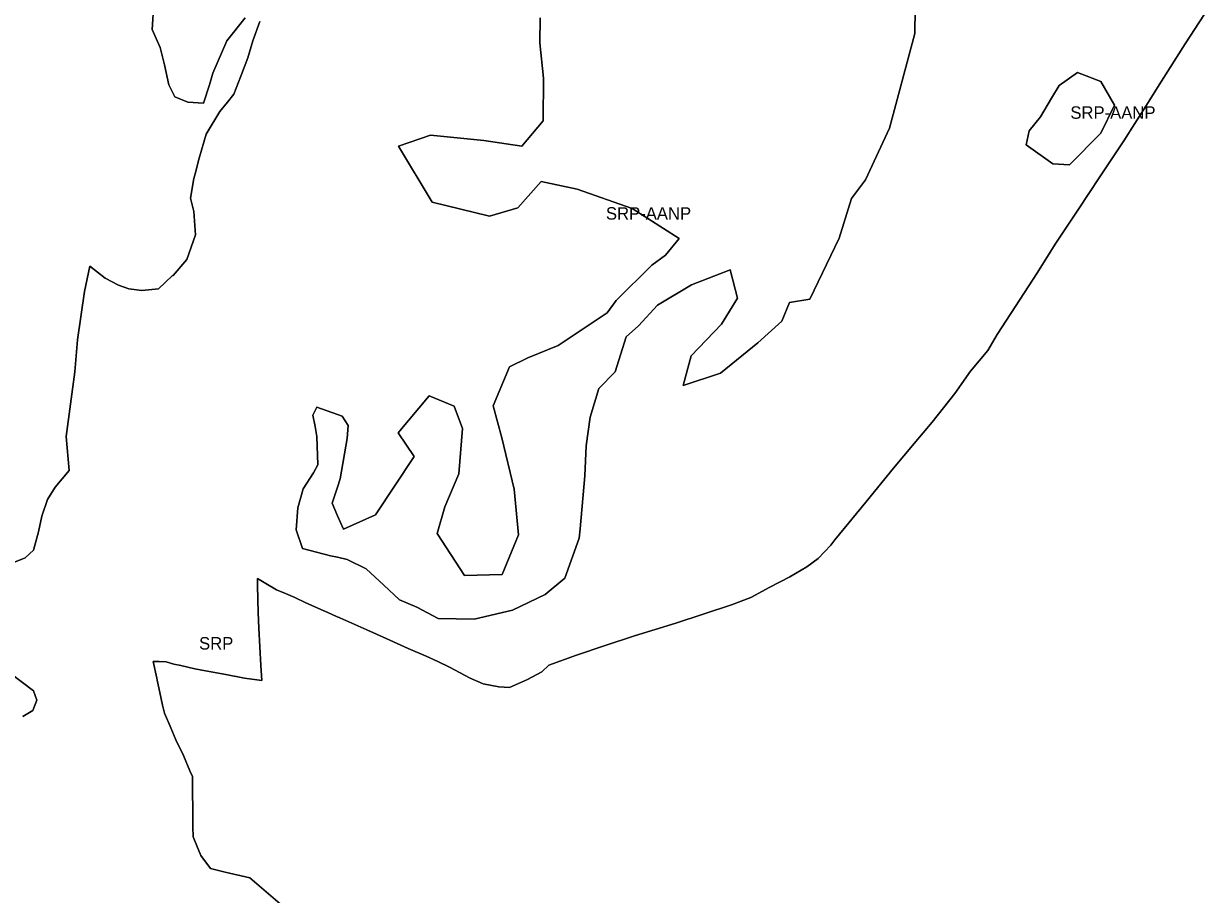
# Model space of a CAD drawing. Extents: x 598968 to 613553, y 4409678 to 4430833.
# Drawn here: x 602596 to 603733, y 4420661 to 4421500 of the extents above; entities that cross this region are included whole.
import ezdxf

# ---------------------------------------------------------------- set-up
doc = ezdxf.new("R2010")
doc.units = 0
doc.layers.add('Sòl Rústic Protegit', color=7, linetype='Continuous')
doc.layers.add('Sòl Rústic Protegit - Alt Nivell de Protecció', color=7, linetype='Continuous')

msp = doc.modelspace()

# ---------------------------------------------------------------- linework, layer by layer
at = {"layer": 'Sòl Rústic Protegit'}
for points in [[(603455.0551, 4421537.5098), (603454.1801, 4421490.0098), (603430.0551, 4421399.0098), (603406.8678, 4421349.0098), (603393.2428, 4421331.0098), (603381.3051, 4421293.0098), (603353.2428, 4421234.0098), (603333.4928, 4421231.0098), (603326.2428, 4421213.0098), (603303.1178, 4421192.0098), (603267.3051, 4421163.0098), (603231.1801, 4421151.0098), (603238.8051, 4421179.5098), (603268.1801, 4421210.0098), (603283.5551, 4421235.0098), (603276.5551, 4421262.5098), (603239.1801, 4421248.0098), (603206.4301, 4421228.5098), (603188.3051, 4421208.5098), (603176.4301, 4421198.0098), (603165.6801, 4421164.0098), (603150.0551, 4421148.0098), (603141.7428, 4421120.5098), (603137.8678, 4421093.0098), (603136.6178, 4421064.0098), (603132.0551, 4421013.0098), (603130.9301, 4421004.0098), (603117.1178, 4420965.5098), (603098.3051, 4420949.5098), (603066.6801, 4420934.5098), (603029.8051, 4420926.0098), (602995.3051, 4420926.5098), (602974.6178, 4420937.5098), (602957.8678, 4420944.5098), (602942.8051, 4420958.5098), (602925.8678, 4420974.5098), (602907.7428, 4420983.5098), (602898.3051, 4420985.5098), (602891.6801, 4420987.0098), (602864.6801, 4420994.0098), (602858.5551, 4421012.0098), (602859.9928, 4421033.0098), (602865.3051, 4421051.5098), (602875.1801, 4421067.0098), (602879.4928, 4421074.5098), (602878.2428, 4421102.0098), (602876.7428, 4421111.5098), (602874.5551, 4421122.5098), (602878.3051, 4421130.0098), (602898.3051, 4421123.0098), (602902.7428, 4421121.5098), (602908.6801, 4421112.5098), (602907.6801, 4421100.0098), (602900.8678, 4421061.0098), (602898.3051, 4421053.0098), (602893.1178, 4421037.5098), (602898.3051, 4421025.5098), (602903.9301, 4421012.5098), (602934.9301, 4421026.5098), (602971.9928, 4421082.5098), (602956.7428, 4421105.5098), (602986.6178, 4421141.0098), (603010.4928, 4421131.0098), (603018.6801, 4421109.5098), (603015.1801, 4421066.0098), (603001.8051, 4421034.0098), (602994.1178, 4421008.5098), (603020.5551, 4420968.0098), (603056.9928, 4420969.0098), (603072.7428, 4421007.0098), (603068.5551, 4421051.0098), (603056.5551, 4421100.5098), (603048.1801, 4421131.5098), (603063.9301, 4421169.0098), (603081.6801, 4421177.5098), (603110.8051, 4421189.5098), (603157.9928, 4421221.0098), (603166.6801, 4421233.0098), (603201.0551, 4421267.0098), (603214.2428, 4421276.5098), (603227.3051, 4421292.5098), (603181.9301, 4421321.5098), (603129.1178, 4421340.0098), (603094.4301, 4421347.5098), (603071.9928, 4421322.0098), (603044.6801, 4421314.0098), (602989.4301, 4421327.5098), (602956.9301, 4421381.5098), (602987.9928, 4421392.0098), (603039.2428, 4421387.0098), (603075.8051, 4421381.5098), (603096.3051, 4421406.0098), (603096.6801, 4421447.0098), (603093.3051, 4421481.0098), (603093.4301, 4421505.0098)], [(602721.4928, 4421519.0102), (602719.8051, 4421494.0102), (602727.3675, 4421476.5102), (602731.555, 4421460.0102), (602735.7425, 4421440.5102), (602741.5551, 4421429.0102), (602754.1178, 4421424.0102), (602769.1801, 4421423.0102), (602775.0551, 4421440.5102), (602778.3678, 4421452.0102), (602791.7425, 4421483.0102), (602809.3678, 4421505.0102)], [(603733.1728, 4421508.6964), (603714.6099, 4421480.1962), (603691.7346, 4421444.1962), (603676.8593, 4421420.1962), (603655.609, 4421386.696), (603627.9212, 4421345.196), (603626.2336, 4421342.696), (603607.2957, 4421314.196), (603589.608, 4421287.196), (603572.3577, 4421259.6958), (603546.6697, 4421220.1958), (603533.5446, 4421200.1958), (603524.607, 4421184.6958), (603508.0441, 4421164.6956), (603492.8564, 4421143.1956), (603470.8561, 4421115.6956), (603453.6684, 4421095.1956), (603433.9179, 4421071.1954), (603407.2302, 4421038.6954), (603377.4172, 4421002.1954), (603373.4796, 4420997.1954), (603361.2919, 4420984.1954), (603350.3543, 4420976.1952), (603333.7916, 4420966.6952), (603314.5413, 4420956.6952), (603296.3536, 4420946.6952), (603277.8533, 4420939.6952), (603224.1653, 4420922.195), (603184.2274, 4420909.695), (603155.102, 4420900.195), (603128.3517, 4420891.195), (603101.664, 4420881.6948), (603095.0388, 4420875.1948), (603081.1635, 4420867.6948), (603063.7884, 4420860.1948), (603053.7258, 4420860.6948), (603038.5381, 4420863.6948), (603026.1005, 4420869.1948), (603006.2254, 4420879.6948), (602994.8504, 4420885.1948), (602983.5378, 4420890.1948), (602966.3499, 4420897.6946), (602945.0374, 4420907.1946), (602926.6622, 4420915.6946), (602900.6619, 4420927.1946), (602899.7289, 4420927.5338), (602897.9119, 4420928.1946), (602888.9518, 4420932.1586), (602884.3494, 4420934.1946), (602867.8492, 4420941.6946), (602857.2866, 4420946.6946), (602848.2239, 4420950.6946), (602839.5363, 4420954.1946), (602829.2238, 4420960.1946), (602821.2238, 4420965.1946), (602821.2238, 4420958.6946), (602821.4738, 4420944.6946), (602821.7862, 4420932.1946), (602822.4112, 4420917.1946), (602823.5359, 4420899.1944), (602824.5986, 4420881.1944), (602825.4733, 4420866.6944), (602808.7858, 4420869.1944), (602790.7856, 4420872.6944), (602771.1603, 4420876.1944), (602760.9103, 4420878.1944), (602747.2852, 4420881.1944), (602740.6602, 4420882.6944), (602733.4099, 4420884.6944), (602726.5349, 4420885.1944), (602720.8473, 4420885.1944), (602724.1599, 4420869.1944), (602724.5349, 4420867.1944), (602727.0973, 4420855.1944), (602729.8473, 4420843.1944), (602731.7223, 4420835.1944), (602737.6597, 4420821.1944), (602742.5973, 4420809.6942), (602749.8473, 4420794.6942), (602756.2223, 4420779.6942), (602758.6599, 4420774.1942), (602758.7847, 4420761.6942), (602758.9722, 4420740.1942), (602759.0972, 4420725.6942), (602759.1597, 4420716.1942), (602762.7222, 4420707.6942), (602766.5347, 4420698.1942), (602775.8472, 4420685.6942), (602775.8922, 4420685.683), (602789.9723, 4420682.1942), (602813.7226, 4420676.6942), (602854.4103, 4420642.1942)], [(602854.4103, 4420642.1942), (602813.7226, 4420676.6942), (602789.9723, 4420682.1942), (602775.8922, 4420685.683), (602775.8472, 4420685.6942), (602766.5347, 4420698.1942), (602762.7222, 4420707.6942), (602759.1597, 4420716.1942), (602759.0972, 4420725.6942), (602758.9722, 4420740.1942), (602758.7847, 4420761.6942), (602758.6599, 4420774.1942), (602756.2223, 4420779.6942), (602749.8473, 4420794.6942), (602742.5973, 4420809.6942), (602737.6597, 4420821.1944), (602731.7223, 4420835.1944), (602729.8473, 4420843.1944), (602727.0973, 4420855.1944), (602724.5349, 4420867.1944), (602724.1599, 4420869.1944), (602720.8473, 4420885.1944), (602726.5349, 4420885.1944), (602733.4099, 4420884.6944), (602740.6602, 4420882.6944), (602747.2852, 4420881.1944), (602760.9103, 4420878.1944), (602771.1603, 4420876.1944), (602790.7856, 4420872.6944), (602808.7858, 4420869.1944), (602825.4733, 4420866.6944), (602824.5986, 4420881.1944), (602823.5359, 4420899.1944), (602822.4112, 4420917.1946), (602821.7862, 4420932.1946), (602821.4738, 4420944.6946), (602821.2238, 4420958.6946), (602821.2238, 4420965.1946), (602829.2238, 4420960.1946), (602839.5363, 4420954.1946), (602848.2239, 4420950.6946), (602857.2866, 4420946.6946), (602867.8492, 4420941.6946), (602884.3494, 4420934.1946), (602888.9518, 4420932.1586), (602897.9119, 4420928.1946), (602899.7289, 4420927.5338), (602900.6619, 4420927.1946), (602926.6622, 4420915.6946), (602945.0374, 4420907.1946), (602966.3499, 4420897.6946), (602983.5378, 4420890.1948), (602994.8504, 4420885.1948), (603006.2254, 4420879.6948), (603026.1005, 4420869.1948), (603038.5381, 4420863.6948), (603053.7258, 4420860.6948), (603063.7884, 4420860.1948), (603081.1635, 4420867.6948), (603095.0388, 4420875.1948), (603101.664, 4420881.6948), (603128.3517, 4420891.195), (603155.102, 4420900.195), (603184.2274, 4420909.695), (603224.1653, 4420922.195), (603277.8533, 4420939.6952), (603296.3536, 4420946.6952), (603314.5413, 4420956.6952), (603333.7916, 4420966.6952), (603350.3543, 4420976.1952), (603361.2919, 4420984.1954), (603373.4796, 4420997.1954), (603377.4172, 4421002.1954), (603407.2302, 4421038.6954), (603433.9179, 4421071.1954), (603453.6684, 4421095.1956), (603470.8561, 4421115.6956), (603492.8564, 4421143.1956), (603508.0441, 4421164.6956), (603524.607, 4421184.6958), (603533.5446, 4421200.1958), (603546.6697, 4421220.1958), (603572.3577, 4421259.6958), (603589.608, 4421287.196), (603607.2957, 4421314.196), (603626.2336, 4421342.696), (603627.9212, 4421345.196), (603655.609, 4421386.696), (603676.8593, 4421420.1962), (603691.7346, 4421444.1962), (603714.6099, 4421480.1962), (603733.1728, 4421508.6964)], [(602823.555, 4421501.5102), (602816.8675, 4421483.0102), (602811.8678, 4421466.5102), (602805.2428, 4421449.0102), (602798.4928, 4421431.5102), (602792.4928, 4421424.0102), (602785.1175, 4421415.0102), (602771.7425, 4421393.0102), (602765.0551, 4421370.0102), (602761.1178, 4421355.0102), (602759.9928, 4421350.5102), (602756.6801, 4421331.5102), (602759.9928, 4421318.5102), (602761.68, 4421296.0102), (602753.305, 4421272.5102), (602739.93, 4421257.0102), (602739.1801, 4421256.5102), (602725.7428, 4421244.0102), (602709.8051, 4421242.5102), (602697.2428, 4421244.0102), (602687.2428, 4421247.5102), (602674.6801, 4421254.5102), (602659.6178, 4421266.0102), (602654.6175, 4421241.5102), (602647.9301, 4421195.0102), (602645.4301, 4421164.0102), (602637.0551, 4421102.0102), (602639.93, 4421069.0102), (602626.4301, 4421053.0102), (602618.9925, 4421041.0102), (602613.6178, 4421025.0102), (602610.2425, 4421010.0102), (602605.4928, 4420992.5102), (602597.3678, 4420985.0102), (602583.8678, 4420979.5102)], [(602583.1178, 4420874.0102), (602605.4301, 4420857.0102), (602608.805, 4420848.0102), (602604.7428, 4420838.0102), (602595.2425, 4420832.0102)]]:
    msp.add_lwpolyline(points, dxfattribs=at)
msp.add_lwpolyline([(603633.3236, 4421393.8982), (603603.3236, 4421363.3984), (603587.3236, 4421364.3982), (603561.3861, 4421382.8982), (603564.2611, 4421396.3982), (603575.4486, 4421409.8982), (603585.8861, 4421427.8982), (603593.3236, 4421439.8982), (603610.8861, 4421452.3982), (603633.4486, 4421443.8982), (603646.7611, 4421420.8982)], close=True, dxfattribs=at)
at = {"layer": 'Sòl Rústic Protegit - Alt Nivell de Protecció'}
for points in [[(603093.4301, 4421505.0098), (603093.3051, 4421481.0098), (603096.6801, 4421447.0098), (603096.3051, 4421406.0098), (603075.8051, 4421381.5098), (603039.2428, 4421387.0098), (602987.9928, 4421392.0098), (602956.9301, 4421381.5098), (602989.4301, 4421327.5098), (603044.6801, 4421314.0098), (603071.9928, 4421322.0098), (603094.4301, 4421347.5098), (603129.1178, 4421340.0098), (603181.9301, 4421321.5098), (603227.3051, 4421292.5098), (603214.2428, 4421276.5098), (603201.0551, 4421267.0098), (603166.6801, 4421233.0098), (603157.9928, 4421221.0098), (603110.8051, 4421189.5098), (603081.6801, 4421177.5098), (603063.9301, 4421169.0098), (603048.1801, 4421131.5098), (603056.5551, 4421100.5098), (603068.5551, 4421051.0098), (603072.7428, 4421007.0098), (603056.9928, 4420969.0098), (603020.5551, 4420968.0098), (602994.1178, 4421008.5098), (603001.8051, 4421034.0098), (603015.1801, 4421066.0098), (603018.6801, 4421109.5098), (603010.4928, 4421131.0098), (602986.6178, 4421141.0098), (602956.7428, 4421105.5098), (602971.9928, 4421082.5098), (602934.9301, 4421026.5098), (602903.9301, 4421012.5098), (602898.3051, 4421025.5098), (602893.1178, 4421037.5098), (602898.3051, 4421053.0098), (602900.8678, 4421061.0098), (602907.6801, 4421100.0098), (602908.6801, 4421112.5098), (602902.7428, 4421121.5098), (602898.3051, 4421123.0098), (602878.3051, 4421130.0098), (602874.5551, 4421122.5098), (602876.7428, 4421111.5098), (602878.2428, 4421102.0098), (602879.4928, 4421074.5098), (602875.1801, 4421067.0098), (602865.3051, 4421051.5098), (602859.9928, 4421033.0098), (602858.5551, 4421012.0098), (602864.6801, 4420994.0098), (602891.6801, 4420987.0098), (602898.3051, 4420985.5098), (602907.7428, 4420983.5098), (602925.8678, 4420974.5098), (602942.8051, 4420958.5098), (602957.8678, 4420944.5098), (602974.6178, 4420937.5098), (602995.3051, 4420926.5098), (603029.8051, 4420926.0098), (603066.6801, 4420934.5098), (603098.3051, 4420949.5098), (603117.1178, 4420965.5098), (603130.9301, 4421004.0098), (603132.0551, 4421013.0098), (603136.6178, 4421064.0098), (603137.8678, 4421093.0098), (603141.7428, 4421120.5098), (603150.0551, 4421148.0098), (603165.6801, 4421164.0098), (603176.4301, 4421198.0098), (603188.3051, 4421208.5098), (603206.4301, 4421228.5098), (603239.1801, 4421248.0098), (603276.5551, 4421262.5098), (603283.5551, 4421235.0098), (603268.1801, 4421210.0098), (603238.8051, 4421179.5098), (603231.1801, 4421151.0098), (603267.3051, 4421163.0098), (603303.1178, 4421192.0098), (603326.2428, 4421213.0098), (603333.4928, 4421231.0098), (603353.2428, 4421234.0098), (603381.3051, 4421293.0098), (603393.2428, 4421331.0098), (603406.8678, 4421349.0098), (603430.0551, 4421399.0098), (603454.1801, 4421490.0098), (603455.0551, 4421537.5098)], [(602809.3678, 4421505.0102), (602791.7425, 4421483.0102), (602778.3678, 4421452.0102), (602775.0551, 4421440.5102), (602769.1801, 4421423.0102), (602754.1178, 4421424.0102), (602741.5551, 4421429.0102), (602735.7425, 4421440.5102), (602731.555, 4421460.0102), (602727.3675, 4421476.5102), (602719.8051, 4421494.0102), (602721.4928, 4421519.0102)], [(602583.8678, 4420979.5102), (602597.3678, 4420985.0102), (602605.4928, 4420992.5102), (602610.2425, 4421010.0102), (602613.6178, 4421025.0102), (602618.9925, 4421041.0102), (602626.4301, 4421053.0102), (602639.93, 4421069.0102), (602637.0551, 4421102.0102), (602645.4301, 4421164.0102), (602647.9301, 4421195.0102), (602654.6175, 4421241.5102), (602659.6178, 4421266.0102), (602674.6801, 4421254.5102), (602687.2428, 4421247.5102), (602697.2428, 4421244.0102), (602709.8051, 4421242.5102), (602725.7428, 4421244.0102), (602739.1801, 4421256.5102), (602739.93, 4421257.0102), (602753.305, 4421272.5102), (602761.68, 4421296.0102), (602759.9928, 4421318.5102), (602756.6801, 4421331.5102), (602759.9928, 4421350.5102), (602761.1178, 4421355.0102), (602765.0551, 4421370.0102), (602771.7425, 4421393.0102), (602785.1175, 4421415.0102), (602792.4928, 4421424.0102), (602798.4928, 4421431.5102), (602805.2428, 4421449.0102), (602811.8678, 4421466.5102), (602816.8675, 4421483.0102), (602823.555, 4421501.5102)], [(602595.2425, 4420832.0102), (602604.7428, 4420838.0102), (602608.805, 4420848.0102), (602605.4301, 4420857.0102), (602583.1178, 4420874.0102)]]:
    msp.add_lwpolyline(points, dxfattribs=at)
msp.add_lwpolyline([(603633.3236, 4421393.8982), (603646.7611, 4421420.8982), (603633.4486, 4421443.8982), (603610.8861, 4421452.3982), (603593.3236, 4421439.8982), (603585.8861, 4421427.8982), (603575.4486, 4421409.8982), (603564.2611, 4421396.3982), (603561.3861, 4421382.8982), (603587.3236, 4421364.3982), (603603.3236, 4421363.3984)], close=True, dxfattribs=at)

# ---------------------------------------------------------------- texts
at = {"layer": 'Sòl Rústic Protegit'}
msp.add_text('SRP', height=12, dxfattribs=at).set_placement((602764.9653, 4420896.6276))
at = {"layer": 'Sòl Rústic Protegit - Alt Nivell de Protecció'}
for p in [(603604.0736, 4421407.8983), (603156.8051, 4421310.7599)]:
    msp.add_text('SRP-AANP', height=12, dxfattribs=at).set_placement(p)

doc.saveas('drawing.dxf')
